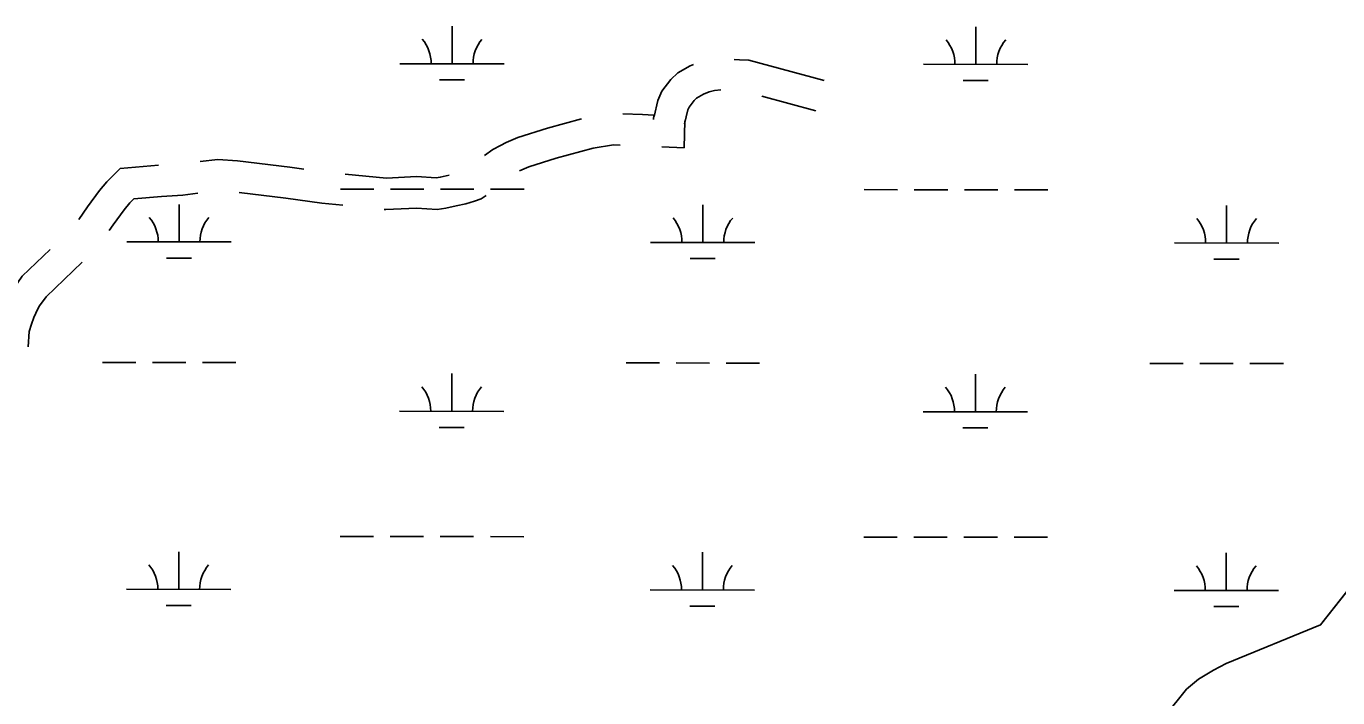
# Model space of a CAD drawing. Extents: x 3148686 to 3186545, y 916144 to 941516.
# Drawn here: x 3158598 to 3159855, y 930809 to 931452 of the extents above; entities that cross this region are included whole.
import ezdxf

# ---------------------------------------------------------------- set-up
doc = ezdxf.new("R2010")
doc.units = 0
for name, color, linetype in [('V-ROAD-CNTR', 7, 'Continuous'), ('V-SITE-VEGE', 7, 'Continuous'), ('V-WETL-SWMP', 7, 'Continuous')]:
    doc.layers.add(name, color=color, linetype=linetype)

msp = doc.modelspace()

# ---------------------------------------------------------------- linework, layer by layer
at = {"layer": 'V-ROAD-CNTR'}
msp.add_line((3159303.4, 931385.4), (3159355.1, 931371.3), dxfattribs=at)
for points in [[(3159200, 931366), (3159203.7, 931381.4), (3159207.3, 931390.2), (3159216, 931401.3), (3159222.7, 931407.8), (3159234.6, 931414.5), (3159237.8, 931415.7)], [(3159276.9, 931420.6), (3159282, 931420.1), (3159290.9, 931419.9), (3159363, 931400.3)], [(3159229.1, 931358.9), (3159232.4, 931372.2), (3159233.5, 931375), (3159238.3, 931381.2), (3159240.7, 931383.5), (3159247.5, 931387.3), (3159252.9, 931389.5), (3159257.8, 931390.8), (3159264.1, 931391.4)], [(3159037.5, 931328.6), (3159045.5, 931334.3), (3159052.8, 931338.3), (3159058.4, 931341.1), (3159069.4, 931345.8), (3159097.9, 931354.8), (3159130.5, 931363.6)], [(3159170, 931368.4), (3159189, 931367.7), (3159199.7, 931367.2), (3159199.5, 931362.9)], [(3159207.5, 931336.9), (3159228.7, 931336), (3159229.5, 931361.9)], [(3159071.2, 931313.9), (3159079.9, 931317.6), (3159106.3, 931326), (3159141.7, 931335.5), (3159161.2, 931338.7), (3159167.6, 931338.4)], [(3158765, 931322.9), (3158781.9, 931324.9), (3158800.9, 931323.5), (3158850.8, 931317.3), (3158864.4, 931315.5)], [(3158648.9, 931267.3), (3158657.1, 931279.5), (3158668.6, 931295.1), (3158675.5, 931303.5), (3158688.2, 931316), (3158725.2, 931319.2)], [(3158904.1, 931310.8), (3158943.7, 931306.8), (3158972.4, 931308.4), (3158991.1, 931307.2), (3158995.1, 931307.7), (3159003.5, 931309.7)], [(3158677.9, 931256.7), (3158681.6, 931262.2), (3158692.2, 931276.7), (3158697.6, 931283.2), (3158701.6, 931287.1), (3158728.1, 931289.4), (3158748.5, 931290.7), (3158762.7, 931292.4)], [(3158802.5, 931293), (3158847, 931287.6), (3158881.7, 931282.9), (3158901.7, 931280.9)], [(3158941.5, 931276.9), (3158943, 931276.8), (3158972.2, 931278.3), (3158992.2, 931277), (3159000.6, 931278.2), (3159010.5, 931280.5), (3159019.5, 931282.4), (3159028, 931284.8), (3159034.4, 931287.2), (3159039.2, 931290.2)], [(3158570.8, 931155.8), (3158571.3, 931165.7), (3158575.1, 931176.6), (3158577.7, 931184.5), (3158582.9, 931195.8), (3158586, 931201), (3158594.5, 931212.9), (3158621.2, 931238.6)], [(3158600.3, 931145.4), (3158601, 931159.9), (3158603.5, 931167), (3158605.6, 931173.5), (3158609.5, 931181.8), (3158611.1, 931184.6), (3158617.3, 931193.2), (3158652, 931226.5)]]:
    msp.add_lwpolyline(points, dxfattribs=at)
at = {"layer": 'V-SITE-VEGE'}
for p, q in [((3159838.7, 930879.1), (3159952.4, 931023.1)), ((3159748.4, 930842.1), (3159838.7, 930879.1)), ((3159721.7, 930827), (3159736.1, 930835.6)), ((3159736.1, 930835.6), (3159748.4, 930842.1)), ((3159710.4, 930817.5), (3159721.7, 930827)), ((3159689.4, 930791.7), (3159710.4, 930817.5))]:
    msp.add_line(p, q, dxfattribs=at)
at = {"layer": 'V-WETL-SWMP'}
for p, q in [((3159006.4, 931416.3), (3159006.5, 931452.3)), ((3159508.3, 931415.8), (3159508.4, 931451.8)), ((3158956.4, 931416.4), (3159056.4, 931416.3)), ((3159458.3, 931415.9), (3159558.3, 931415.8)), ((3158994.4, 931400.9), (3159018.4, 931400.9)), ((3159496.3, 931400.4), (3159520.3, 931400.4)), ((3158899.4, 931296.4), (3158931.4, 931296.4)), ((3158947.4, 931296.3), (3158979.4, 931296.3)), ((3158995.4, 931296.3), (3159027.4, 931296.2)), ((3159043.4, 931296.2), (3159075.4, 931296.2)), ((3159401.4, 931295.9), (3159433.4, 931295.8)), ((3159449.4, 931295.8), (3159481.4, 931295.8)), ((3159497.4, 931295.8), (3159529.4, 931295.7)), ((3159545.4, 931295.7), (3159577.4, 931295.7)), ((3158744.8, 931245.8), (3158744.8, 931281.8)), ((3159246.7, 931245.3), (3159246.7, 931281.3)), ((3159748.6, 931244.7), (3159748.7, 931280.7)), ((3158694.8, 931245.9), (3158794.8, 931245.8)), ((3159196.7, 931245.3), (3159296.7, 931245.2)), ((3159698.6, 931244.8), (3159798.6, 931244.7)), ((3158732.8, 931230.4), (3158756.8, 931230.4)), ((3159234.7, 931229.9), (3159258.7, 931229.8)), ((3159736.6, 931229.3), (3159760.6, 931229.3)), ((3158671.3, 931130.5), (3158703.3, 931130.4)), ((3158719.3, 931130.4), (3158751.3, 931130.4)), ((3158767.3, 931130.3), (3158799.3, 931130.3)), ((3159006.1, 931083.7), (3159006.1, 931119.7)), ((3159173.2, 931129.9), (3159205.2, 931129.9)), ((3159221.2, 931129.9), (3159253.2, 931129.8)), ((3159269.2, 931129.8), (3159301.2, 931129.8)), ((3159675.1, 931129.4), (3159707.1, 931129.4)), ((3159723.1, 931129.3), (3159755.1, 931129.3)), ((3159771.1, 931129.3), (3159803.1, 931129.3)), ((3159508, 931083.1), (3159508, 931119.1)), ((3158956.1, 931083.7), (3159056.1, 931083.6)), ((3159458, 931083.2), (3159558, 931083.1)), ((3158994.1, 931068.2), (3159018.1, 931068.2)), ((3159496, 931067.7), (3159520, 931067.7)), ((3158899.1, 930963.7), (3158931.1, 930963.7)), ((3158947.1, 930963.7), (3158979.1, 930963.6)), ((3158995.1, 930963.6), (3159027.1, 930963.6)), ((3159043.1, 930963.6), (3159075.1, 930963.5)), ((3159401, 930963.2), (3159433, 930963.1)), ((3159449, 930963.1), (3159481, 930963.1)), ((3159497, 930963.1), (3159529, 930963)), ((3159545, 930963), (3159577, 930963)), ((3158744.5, 930913.1), (3158744.5, 930949.1)), ((3159246.4, 930912.6), (3159246.4, 930948.6)), ((3159748.3, 930912.1), (3159748.3, 930948.1)), ((3158694.5, 930913.2), (3158794.5, 930913.1)), ((3159196.4, 930912.7), (3159296.4, 930912.5)), ((3159698.3, 930912.1), (3159798.3, 930912)), ((3158732.4, 930897.7), (3158756.4, 930897.7)), ((3159234.3, 930897.2), (3159258.3, 930897.2)), ((3159736.3, 930896.7), (3159760.3, 930896.6))]:
    msp.add_line(p, q, dxfattribs=at)
msp.add_lwpolyline([(3159536.5, 929761.4), (3159623.1, 929989.7), (3159668.4, 930137.8), (3159556.1, 930212.3), (3159493.3, 930300.1), (3159570.2, 930378.9), (3159591.1, 930397.8), (3159592.3, 930400.6), (3159598.5, 930515.2), (3159602.9, 930546.1), (3159655.5, 930695.6), (3159660.2, 930716.2), (3159665.4, 930733.3), (3159669.7, 930747.5), (3159676.3, 930764.4), (3159681.4, 930777), (3159689.4, 930791.7), (3159710.4, 930817.5), (3159721.7, 930827), (3159736.1, 930835.6), (3159748.4, 930842.1), (3159838.7, 930879.1), (3159952.4, 931023.1)], dxfattribs=at)
for centre, start, end in [((3158951.2, 931416.9), 359.1678, 40.7115), ((3159061.7, 931416.8), 139.1678, 180.7115), ((3159453.1, 931416.3), 359.1678, 40.7115), ((3159563.6, 931416.2), 139.1678, 180.7115), ((3158689.6, 931246.3), 359.1678, 40.7115), ((3158800, 931246.2), 139.1678, 180.7115), ((3159191.5, 931245.8), 359.1678, 40.7115), ((3159302, 931245.7), 139.1678, 180.7115), ((3159693.4, 931245.3), 359.1678, 40.7115), ((3159803.9, 931245.2), 139.1678, 180.7115), ((3158950.8, 931084.2), 359.1678, 40.7115), ((3159061.3, 931084.1), 139.1678, 180.7115), ((3159452.7, 931083.7), 359.1678, 40.7115), ((3159563.2, 931083.6), 139.1678, 180.7115), ((3158689.2, 930913.7), 359.1678, 40.7115), ((3158799.7, 930913.5), 139.1678, 180.7115), ((3159191.1, 930913.1), 359.1678, 40.7115), ((3159301.6, 930913), 139.1678, 180.7115), ((3159693, 930912.6), 359.1678, 40.7115), ((3159803.5, 930912.5), 139.1678, 180.7115)]:
    msp.add_arc(centre, 35.2, start, end, dxfattribs=at)

doc.saveas('drawing.dxf')
